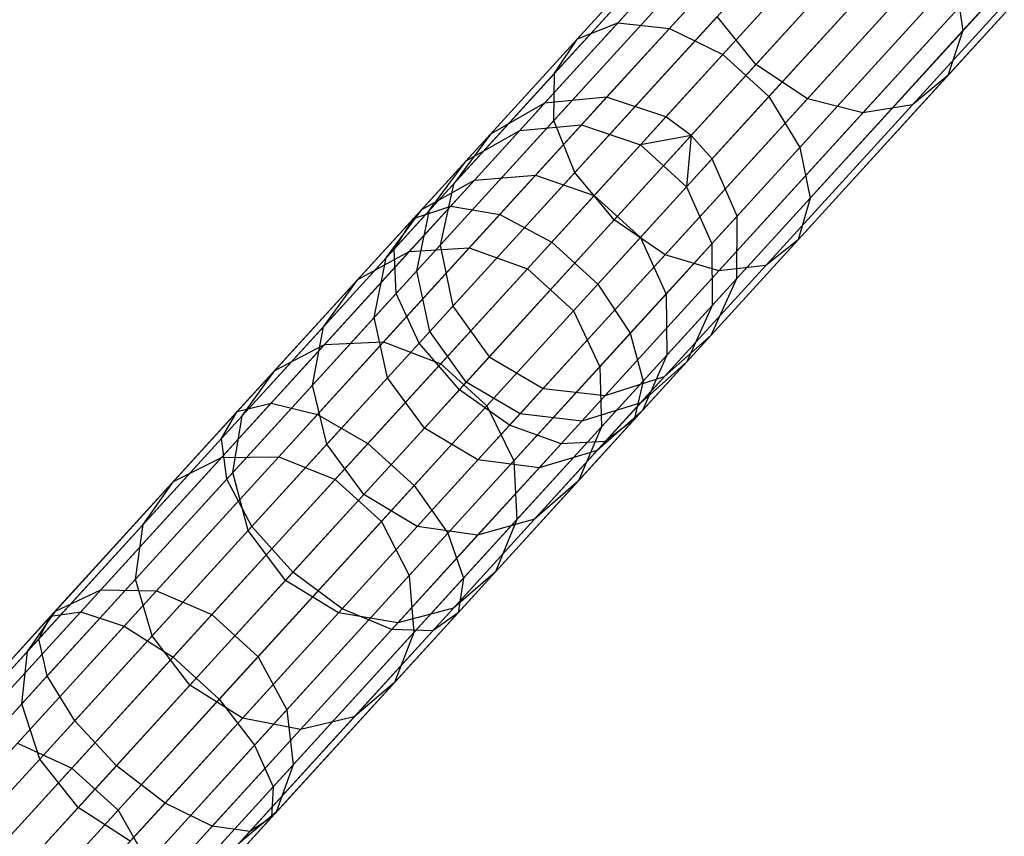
# Model space of a CAD drawing. Extents: x -189 to 189, y -189 to 189.
# Tile 590 of 591: x 117.97 to 124.53, y 129.64 to 135.08. Entities that reach past the tile are written whole.
import ezdxf

# ---------------------------------------------------------------- set-up
doc = ezdxf.new("R2010")
doc.units = 0
doc.header["$LTSCALE"] = 25.4
doc.layers.get('0').update_dxf_attribs({"linetype": 'CONTINUOUS'})

# ---------------------------------------------------------------- blocks, each defined once
blk = doc.blocks.new('CAMELEON-KENAI-C-12244_STL')
at = {"color": 0}
for p, q in [((127.0603, 140.2509, -30.9516), (121.8783, 134.5665, -140.9516)), ((127.0603, 140.2509, -30.9516), (121.8783, 134.5665, -140.9516)), ((126.647, 140.2105, -30.93), (121.465, 134.5261, -140.93)), ((126.647, 140.2105, -30.93), (121.465, 134.5261, -140.93)), ((127.4547, 140.1197, -30.9634), (122.2727, 134.4352, -140.9634)), ((127.4547, 140.1197, -30.9634), (122.2727, 134.4352, -140.9634)), ((126.2863, 140.0056, -30.9024), (121.1043, 134.3211, -140.9024)), ((126.2863, 140.0056, -30.9024), (121.1043, 134.3211, -140.9024)), ((127.6231, 139.9957, -30.9649), (122.441, 134.3113, -140.9649)), ((127.6231, 139.9957, -30.9649), (122.441, 134.3113, -140.9649)), ((127.762, 139.8395, -30.9634), (122.58, 134.1551, -140.9634)), ((127.762, 139.8395, -30.9634), (122.58, 134.1551, -140.9634)), ((126.0405, 139.6714, -30.8736), (120.8585, 133.987, -140.8736)), ((126.0405, 139.6714, -30.8736), (120.8585, 133.987, -140.8736)), ((127.9291, 139.4589, -30.9516), (122.7471, 133.7745, -140.9516)), ((127.9291, 139.4589, -30.9516), (122.7471, 133.7745, -140.9516)), ((125.9521, 139.2659, -30.8485), (120.7701, 133.5814, -140.8484)), ((125.9521, 139.2659, -30.8485), (120.7701, 133.5814, -140.8484)), ((127.927, 139.0437, -30.93), (122.745, 133.3592, -140.93)), ((127.927, 139.0437, -30.93), (122.745, 133.3592, -140.93)), ((126.0365, 138.859, -30.8314), (120.8544, 133.1746, -140.8314)), ((126.0365, 138.859, -30.8314), (120.8544, 133.1746, -140.8314)), ((127.7562, 138.6655, -30.9024), (122.5742, 132.9811, -140.9024)), ((127.7562, 138.6655, -30.9024), (122.5742, 132.9811, -140.9024)), ((126.279, 138.5213, -30.8254), (121.0969, 132.8369, -140.8254)), ((126.279, 138.5213, -30.8254), (121.0969, 132.8369, -140.8254)), ((127.4462, 138.39, -30.8736), (122.2641, 132.7055, -140.8736)), ((127.4462, 138.39, -30.8736), (122.2641, 132.7055, -140.8736)), ((126.6376, 138.311, -30.8314), (121.4556, 132.6266, -140.8314)), ((126.6376, 138.311, -30.8314), (121.4556, 132.6266, -140.8314)), ((127.0505, 138.2645, -30.8485), (121.8685, 132.5801, -140.8484)), ((127.0505, 138.2645, -30.8485), (121.8685, 132.5801, -140.8484)), ((121.9533, 135.0618, -14.0578), (122.9705, 136.1775, -15.519)), ((121.9533, 135.0618, -14.0578), (122.9705, 136.1775, -15.519)), ((122.2959, 135.0245, -13.8251), (123.3283, 136.1571, -15.3083)), ((122.2959, 135.0245, -13.8251), (123.3283, 136.1571, -15.3083)), ((121.6831, 134.9561, -14.3557), (122.6807, 136.0504, -15.7887)), ((121.6831, 134.9561, -14.3557), (122.6807, 136.0504, -15.7887)), ((122.6515, 134.8508, -13.6976), (123.6924, 135.9926, -15.1929)), ((122.6515, 134.8508, -13.6976), (123.6924, 135.9926, -15.1929)), ((124.2505, 135.0107, -15.519), (125.1615, 136.01, -17.1271)), ((124.2505, 135.0107, -15.519), (125.1615, 136.01, -17.1271)), ((121.532, 134.7258, -14.6672), (122.509, 135.7976, -16.0708)), ((121.532, 134.7258, -14.6672), (122.509, 135.7976, -16.0708)), ((122.9588, 134.5706, -13.6976), (123.9997, 135.7124, -15.1929)), ((122.9588, 134.5706, -13.6976), (123.9997, 135.7124, -15.1929)), ((123.7158, 135.7096, -18.0324), (122.8714, 134.7834, -16.542)), ((123.7158, 135.7096, -18.0324), (122.8714, 134.7834, -16.542)), ((124.1506, 134.7103, -15.7887), (125.0441, 135.6904, -17.3658)), ((124.1506, 134.7103, -15.7887), (125.0441, 135.6904, -17.3658)), ((121.5261, 134.4107, -14.9385), (122.4852, 135.4629, -16.3164)), ((121.5261, 134.4107, -14.9385), (122.4852, 135.4629, -16.3164)), ((123.2146, 134.5561, -16.4831), (124.0628, 135.4866, -17.9803)), ((123.2146, 134.5561, -16.4831), (124.0628, 135.4866, -17.9803)), ((123.9147, 134.5161, -16.0708), (124.7898, 135.476, -17.6154)), ((123.9147, 134.5161, -16.0708), (124.7898, 135.476, -17.6154)), ((123.5836, 134.4615, -16.3164), (124.4427, 135.4039, -17.8327)), ((123.5836, 134.4615, -16.3164), (124.4427, 135.4039, -17.8327)), ((123.1646, 134.2325, -13.8251), (124.1971, 135.3651, -15.3083)), ((123.1646, 134.2325, -13.8251), (124.1971, 135.3651, -15.3083)), ((124.1971, 135.3651, -15.3083), (124.2505, 135.0107, -15.519)), ((124.1971, 135.3651, -15.3083), (124.2505, 135.0107, -15.519)), ((120.8407, 133.8413, -12.7588), (121.9533, 135.0618, -14.0578)), ((120.8407, 133.8413, -12.7588), (121.9533, 135.0618, -14.0578)), ((121.6664, 134.0653, -15.1226), (122.6134, 135.1041, -16.4831)), ((121.6664, 134.0653, -15.1226), (122.6134, 135.1041, -16.4831)), ((121.6831, 134.9561, -14.3557), (121.9533, 135.0618, -14.0578)), ((121.6831, 134.9561, -14.3557), (121.9533, 135.0618, -14.0578)), ((121.9533, 135.0618, -14.0578), (122.2959, 135.0245, -13.8251)), ((121.9533, 135.0618, -14.0578), (122.2959, 135.0245, -13.8251)), ((122.8714, 134.7834, -16.542), (122.6134, 135.1041, -16.4831)), ((122.8714, 134.7834, -16.542), (122.6134, 135.1041, -16.4831)), ((121.1665, 133.7857, -12.5065), (122.2959, 135.0245, -13.8251)), ((121.1665, 133.7857, -12.5065), (122.2959, 135.0245, -13.8251)), ((122.2959, 135.0245, -13.8251), (122.6515, 134.8508, -13.6976)), ((122.2959, 135.0245, -13.8251), (122.6515, 134.8508, -13.6976)), ((123.2333, 133.8949, -14.0578), (124.2505, 135.0107, -15.519)), ((123.2333, 133.8949, -14.0578), (124.2505, 135.0107, -15.519)), ((124.2505, 135.0107, -15.519), (124.1506, 134.7103, -15.7887)), ((124.2505, 135.0107, -15.519), (124.1506, 134.7103, -15.7887)), ((120.592, 133.7592, -13.0818), (121.6831, 134.9561, -14.3557)), ((120.592, 133.7592, -13.0818), (121.6831, 134.9561, -14.3557)), ((121.532, 134.7258, -14.6672), (121.6831, 134.9561, -14.3557)), ((121.532, 134.7258, -14.6672), (121.6831, 134.9561, -14.3557)), ((121.513, 133.6019, -12.3684), (122.6515, 134.8508, -13.6976)), ((121.513, 133.6019, -12.3684), (122.6515, 134.8508, -13.6976)), ((122.6515, 134.8508, -13.6976), (122.9588, 134.5706, -13.6976)), ((122.6515, 134.8508, -13.6976), (122.9588, 134.5706, -13.6976)), ((122.8714, 134.7834, -16.542), (121.9287, 133.7493, -15.1878)), ((122.8714, 134.7834, -16.542), (121.9287, 133.7493, -15.1878)), ((123.2146, 134.5561, -16.4831), (122.8714, 134.7834, -16.542)), ((123.2146, 134.5561, -16.4831), (122.8714, 134.7834, -16.542)), ((120.4633, 133.5535, -13.4195), (121.532, 134.7258, -14.6672)), ((120.4633, 133.5535, -13.4195), (121.532, 134.7258, -14.6672)), ((121.5261, 134.4107, -14.9385), (121.532, 134.7258, -14.6672)), ((121.5261, 134.4107, -14.9385), (121.532, 134.7258, -14.6672)), ((123.153, 133.6161, -14.3557), (124.1506, 134.7103, -15.7887)), ((123.153, 133.6161, -14.3557), (124.1506, 134.7103, -15.7887)), ((124.1506, 134.7103, -15.7887), (123.9147, 134.5161, -16.0708)), ((124.1506, 134.7103, -15.7887), (123.9147, 134.5161, -16.0708)), ((121.8783, 134.5665, -140.9516), (121.465, 134.5261, -140.93)), ((121.8783, 134.5665, -140.9516), (121.465, 134.5261, -140.93)), ((121.8783, 134.5665, -140.9516), (121.7106, 134.3826, -143.018)), ((121.8783, 134.5665, -140.9516), (121.7106, 134.3826, -143.018)), ((121.8203, 133.3217, -12.3684), (122.9588, 134.5706, -13.6976)), ((121.8203, 133.3217, -12.3684), (122.9588, 134.5706, -13.6976)), ((122.2727, 134.4352, -140.9634), (121.8783, 134.5665, -140.9516)), ((122.2727, 134.4352, -140.9634), (121.8783, 134.5665, -140.9516)), ((122.2676, 133.5172, -15.1226), (123.2146, 134.5561, -16.4831)), ((122.2676, 133.5172, -15.1226), (123.2146, 134.5561, -16.4831)), ((122.9588, 134.5706, -13.6976), (123.1646, 134.2325, -13.8251)), ((122.9588, 134.5706, -13.6976), (123.1646, 134.2325, -13.8251)), ((123.5836, 134.4615, -16.3164), (123.2146, 134.5561, -16.4831)), ((123.5836, 134.4615, -16.3164), (123.2146, 134.5561, -16.4831)), ((121.465, 134.5261, -140.93), (121.1043, 134.3211, -140.9024)), ((121.465, 134.5261, -140.93), (121.1043, 134.3211, -140.9024)), ((121.465, 134.5261, -140.93), (121.2998, 134.3449, -142.9658)), ((121.465, 134.5261, -140.93), (121.2998, 134.3449, -142.9658)), ((122.9377, 133.4444, -14.6672), (123.9147, 134.5161, -16.0708)), ((122.9377, 133.4444, -14.6672), (123.9147, 134.5161, -16.0708)), ((123.9147, 134.5161, -16.0708), (123.5836, 134.4615, -16.3164)), ((123.9147, 134.5161, -16.0708), (123.5836, 134.4615, -16.3164)), ((120.477, 133.2599, -13.7136), (121.5261, 134.4107, -14.9385)), ((120.477, 133.2599, -13.7136), (121.5261, 134.4107, -14.9385)), ((121.6664, 134.0653, -15.1226), (121.5261, 134.4107, -14.9385)), ((121.6664, 134.0653, -15.1226), (121.5261, 134.4107, -14.9385)), ((122.2727, 134.4352, -140.9634), (122.1037, 134.2498, -143.0466)), ((122.2727, 134.4352, -140.9634), (122.1037, 134.2498, -143.0466)), ((122.441, 134.3113, -140.9649), (122.2727, 134.4352, -140.9634)), ((122.441, 134.3113, -140.9649), (122.2727, 134.4352, -140.9634)), ((122.6245, 133.4094, -14.9385), (123.5836, 134.4615, -16.3164)), ((122.6245, 133.4094, -14.9385), (123.5836, 134.4615, -16.3164)), ((120.9423, 134.1434, -142.8989), (121.2998, 134.3449, -142.9658)), ((120.9423, 134.1434, -142.8989), (121.2998, 134.3449, -142.9658)), ((121.2998, 134.3449, -142.9658), (120.9985, 134.0144, -144.9669)), ((121.2998, 134.3449, -142.9658), (120.9985, 134.0144, -144.9669)), ((121.2998, 134.3449, -142.9658), (121.7106, 134.3826, -143.018)), ((121.2998, 134.3449, -142.9658), (121.7106, 134.3826, -143.018)), ((121.7106, 134.3826, -143.018), (121.4048, 134.047, -145.0493)), ((121.7106, 134.3826, -143.018), (121.4048, 134.047, -145.0493)), ((121.7106, 134.3826, -143.018), (122.1037, 134.2498, -143.0466)), ((121.7106, 134.3826, -143.018), (122.1037, 134.2498, -143.0466)), ((121.1043, 134.3211, -140.9024), (120.8585, 133.987, -140.8736)), ((121.1043, 134.3211, -140.9024), (120.8585, 133.987, -140.8736)), ((121.1043, 134.3211, -140.9024), (120.9423, 134.1434, -142.8989)), ((121.1043, 134.3211, -140.9024), (120.9423, 134.1434, -142.8989)), ((122.441, 134.3113, -140.9649), (122.1037, 134.2498, -143.0466)), ((122.441, 134.3113, -140.9649), (122.1037, 134.2498, -143.0466)), ((122.441, 134.3113, -140.9649), (122.411, 133.9697, -143.0466)), ((122.441, 134.3113, -140.9649), (122.411, 133.9697, -143.0466)), ((122.58, 134.1551, -140.9634), (122.441, 134.3113, -140.9649)), ((122.58, 134.1551, -140.9634), (122.441, 134.3113, -140.9649)), ((122.1037, 134.2498, -143.0466), (121.7953, 133.9116, -145.0944)), ((122.1037, 134.2498, -143.0466), (121.7953, 133.9116, -145.0944)), ((122.0353, 132.9937, -12.5065), (123.1646, 134.2325, -13.8251)), ((122.0353, 132.9937, -12.5065), (123.1646, 134.2325, -13.8251)), ((122.1037, 134.2498, -143.0466), (122.411, 133.9697, -143.0466)), ((122.1037, 134.2498, -143.0466), (122.411, 133.9697, -143.0466)), ((123.1646, 134.2325, -13.8251), (123.2333, 133.8949, -14.0578)), ((123.1646, 134.2325, -13.8251), (123.2333, 133.8949, -14.0578)), ((120.9423, 134.1434, -142.8989), (120.6468, 133.8193, -144.8614)), ((120.9423, 134.1434, -142.8989), (120.6468, 133.8193, -144.8614)), ((120.6998, 133.813, -142.829), (120.9423, 134.1434, -142.8989)), ((120.6998, 133.813, -142.829), (120.9423, 134.1434, -142.8989)), ((122.58, 134.1551, -140.9634), (122.411, 133.9697, -143.0466)), ((122.58, 134.1551, -140.9634), (122.411, 133.9697, -143.0466)), ((122.7471, 133.7745, -140.9516), (122.58, 134.1551, -140.9634)), ((122.7471, 133.7745, -140.9516), (122.58, 134.1551, -140.9634)), ((120.9985, 134.0144, -144.9669), (120.564, 133.5377, -146.9133)), ((120.9985, 134.0144, -144.9669), (120.564, 133.5377, -146.9133)), ((120.6305, 132.929, -13.9132), (121.6664, 134.0653, -15.1226)), ((120.6305, 132.929, -13.9132), (121.6664, 134.0653, -15.1226)), ((120.6468, 133.8193, -144.8614), (120.9985, 134.0144, -144.9669)), ((120.6468, 133.8193, -144.8614), (120.9985, 134.0144, -144.9669)), ((121.4048, 134.047, -145.0493), (120.9637, 133.5632, -147.0251)), ((121.4048, 134.047, -145.0493), (120.9637, 133.5632, -147.0251)), ((120.9985, 134.0144, -144.9669), (121.4048, 134.047, -145.0493)), ((120.9985, 134.0144, -144.9669), (121.4048, 134.047, -145.0493)), ((121.4048, 134.047, -145.0493), (121.7953, 133.9116, -145.0944)), ((121.4048, 134.047, -145.0493), (121.7953, 133.9116, -145.0944)), ((121.9287, 133.7493, -15.1878), (121.6664, 134.0653, -15.1226)), ((121.9287, 133.7493, -15.1878), (121.6664, 134.0653, -15.1226)), ((120.8585, 133.987, -140.8736), (120.6998, 133.813, -142.829)), ((120.8585, 133.987, -140.8736), (120.6998, 133.813, -142.829)), ((120.8585, 133.987, -140.8736), (120.7701, 133.5814, -140.8484)), ((120.8585, 133.987, -140.8736), (120.7701, 133.5814, -140.8484)), ((122.411, 133.9697, -143.0466), (122.1026, 133.6314, -145.0944)), ((122.411, 133.9697, -143.0466), (122.1026, 133.6314, -145.0944)), ((122.411, 133.9697, -143.0466), (122.5794, 133.5906, -143.018)), ((122.411, 133.9697, -143.0466), (122.5794, 133.5906, -143.018)), ((121.7953, 133.9116, -145.0944), (121.3507, 133.4238, -147.0862)), ((121.7953, 133.9116, -145.0944), (121.3507, 133.4238, -147.0862)), ((121.7953, 133.9116, -145.0944), (122.1026, 133.6314, -145.0944)), ((121.7953, 133.9116, -145.0944), (122.1026, 133.6314, -145.0944)), ((122.1207, 132.6744, -12.7588), (123.2333, 133.8949, -14.0578)), ((122.1207, 132.6744, -12.7588), (123.2333, 133.8949, -14.0578)), ((123.2333, 133.8949, -14.0578), (123.153, 133.6161, -14.3557)), ((123.2333, 133.8949, -14.0578), (123.153, 133.6161, -14.3557)), ((119.6444, 132.529, -11.6357), (120.8407, 133.8413, -12.7588)), ((119.6444, 132.529, -11.6357), (120.8407, 133.8413, -12.7588)), ((120.6468, 133.8193, -144.8614), (120.2206, 133.3518, -146.7703)), ((120.6468, 133.8193, -144.8614), (120.2206, 133.3518, -146.7703)), ((120.4104, 133.4955, -144.7511), (120.6468, 133.8193, -144.8614)), ((120.4104, 133.4955, -144.7511), (120.6468, 133.8193, -144.8614)), ((120.6998, 133.813, -142.829), (120.4104, 133.4955, -144.7511)), ((120.6998, 133.813, -142.829), (120.4104, 133.4955, -144.7511)), ((120.592, 133.7592, -13.0818), (120.8407, 133.8413, -12.7588)), ((120.592, 133.7592, -13.0818), (120.8407, 133.8413, -12.7588)), ((120.6143, 133.4106, -142.7681), (120.6998, 133.813, -142.829)), ((120.6143, 133.4106, -142.7681), (120.6998, 133.813, -142.829)), ((120.8407, 133.8413, -12.7588), (121.1665, 133.7857, -12.5065)), ((120.8407, 133.8413, -12.7588), (121.1665, 133.7857, -12.5065)), ((119.4188, 132.4722, -11.9804), (120.592, 133.7592, -13.0818)), ((119.4188, 132.4722, -11.9804), (120.592, 133.7592, -13.0818)), ((119.9522, 132.4536, -11.3664), (121.1665, 133.7857, -12.5065)), ((119.9522, 132.4536, -11.3664), (121.1665, 133.7857, -12.5065)), ((120.4633, 133.5535, -13.4195), (120.592, 133.7592, -13.0818)), ((120.4633, 133.5535, -13.4195), (120.592, 133.7592, -13.0818)), ((121.9287, 133.7493, -15.1878), (120.8975, 132.6181, -13.9838)), ((121.9287, 133.7493, -15.1878), (120.8975, 132.6181, -13.9838)), ((121.1665, 133.7857, -12.5065), (121.513, 133.6019, -12.3684)), ((121.1665, 133.7857, -12.5065), (121.513, 133.6019, -12.3684)), ((122.2676, 133.5172, -15.1226), (121.9287, 133.7493, -15.1878)), ((122.2676, 133.5172, -15.1226), (121.9287, 133.7493, -15.1878)), ((122.7471, 133.7745, -140.9516), (122.5794, 133.5906, -143.018)), ((122.7471, 133.7745, -140.9516), (122.5794, 133.5906, -143.018)), ((122.745, 133.3592, -140.93), (122.7471, 133.7745, -140.9516)), ((122.745, 133.3592, -140.93), (122.7471, 133.7745, -140.9516)), ((122.1026, 133.6314, -145.0944), (121.658, 133.1437, -147.0862)), ((122.1026, 133.6314, -145.0944), (121.658, 133.1437, -147.0862)), ((122.0619, 132.4192, -13.0818), (123.153, 133.6161, -14.3557)), ((122.0619, 132.4192, -13.0818), (123.153, 133.6161, -14.3557)), ((122.1026, 133.6314, -145.0944), (122.2735, 133.2551, -145.0493)), ((122.1026, 133.6314, -145.0944), (122.2735, 133.2551, -145.0493)), ((123.153, 133.6161, -14.3557), (122.9377, 133.4444, -14.6672)), ((123.153, 133.6161, -14.3557), (122.9377, 133.4444, -14.6672)), ((119.3142, 132.293, -12.3407), (120.4633, 133.5535, -13.4195)), ((119.3142, 132.293, -12.3407), (120.4633, 133.5535, -13.4195)), ((120.2888, 132.259, -11.2191), (121.513, 133.6019, -12.3684)), ((120.2888, 132.259, -11.2191), (121.513, 133.6019, -12.3684)), ((120.9637, 133.5632, -147.0251), (120.3919, 132.9359, -148.9255)), ((120.9637, 133.5632, -147.0251), (120.3919, 132.9359, -148.9255)), ((120.477, 133.2599, -13.7136), (120.4633, 133.5535, -13.4195)), ((120.477, 133.2599, -13.7136), (120.4633, 133.5535, -13.4195)), ((120.564, 133.5377, -146.9133), (120.9637, 133.5632, -147.0251)), ((120.564, 133.5377, -146.9133), (120.9637, 133.5632, -147.0251)), ((120.7701, 133.5814, -140.8484), (120.6143, 133.4106, -142.7681)), ((120.7701, 133.5814, -140.8484), (120.6143, 133.4106, -142.7681)), ((120.7701, 133.5814, -140.8484), (120.8544, 133.1746, -140.8314)), ((120.7701, 133.5814, -140.8484), (120.8544, 133.1746, -140.8314)), ((120.9637, 133.5632, -147.0251), (121.3507, 133.4238, -147.0862)), ((120.9637, 133.5632, -147.0251), (121.3507, 133.4238, -147.0862)), ((121.513, 133.6019, -12.3684), (121.8203, 133.3217, -12.3684)), ((121.513, 133.6019, -12.3684), (121.8203, 133.3217, -12.3684)), ((122.5794, 133.5906, -143.018), (122.2735, 133.2551, -145.0493)), ((122.5794, 133.5906, -143.018), (122.2735, 133.2551, -145.0493)), ((122.5794, 133.5906, -143.018), (122.5798, 133.1781, -142.9658)), ((122.5794, 133.5906, -143.018), (122.5798, 133.1781, -142.9658)), ((120.4104, 133.4955, -144.7511), (119.993, 133.0376, -146.6207)), ((120.4104, 133.4955, -144.7511), (119.993, 133.0376, -146.6207)), ((120.564, 133.5377, -146.9133), (120.0006, 132.9198, -148.7856)), ((120.564, 133.5377, -146.9133), (120.0006, 132.9198, -148.7856)), ((120.2206, 133.3518, -146.7703), (120.564, 133.5377, -146.9133)), ((120.2206, 133.3518, -146.7703), (120.564, 133.5377, -146.9133)), ((120.3302, 133.0989, -144.6551), (120.4104, 133.4955, -144.7511)), ((120.3302, 133.0989, -144.6551), (120.4104, 133.4955, -144.7511)), ((121.2317, 132.381, -13.9132), (122.2676, 133.5172, -15.1226)), ((121.2317, 132.381, -13.9132), (122.2676, 133.5172, -15.1226)), ((122.6245, 133.4094, -14.9385), (122.2676, 133.5172, -15.1226)), ((122.6245, 133.4094, -14.9385), (122.2676, 133.5172, -15.1226)), ((121.3507, 133.4238, -147.0862), (120.7742, 132.7914, -149.0021)), ((121.3507, 133.4238, -147.0862), (120.7742, 132.7914, -149.0021)), ((121.3507, 133.4238, -147.0862), (121.658, 133.1437, -147.0862)), ((121.3507, 133.4238, -147.0862), (121.658, 133.1437, -147.0862)), ((121.869, 132.2721, -13.4195), (122.9377, 133.4444, -14.6672)), ((121.869, 132.2721, -13.4195), (122.9377, 133.4444, -14.6672)), ((122.9377, 133.4444, -14.6672), (122.6245, 133.4094, -14.9385)), ((122.9377, 133.4444, -14.6672), (122.6245, 133.4094, -14.9385)), ((120.2206, 133.3518, -146.7703), (119.6682, 132.7458, -148.6064)), ((120.2206, 133.3518, -146.7703), (119.6682, 132.7458, -148.6064)), ((119.993, 133.0376, -146.6207), (120.2206, 133.3518, -146.7703)), ((119.993, 133.0376, -146.6207), (120.2206, 133.3518, -146.7703)), ((120.6143, 133.4106, -142.7681), (120.3302, 133.0989, -144.6551)), ((120.6143, 133.4106, -142.7681), (120.3302, 133.0989, -144.6551)), ((120.7007, 133.0059, -142.7268), (120.6143, 133.4106, -142.7681)), ((120.7007, 133.0059, -142.7268), (120.6143, 133.4106, -142.7681)), ((121.5753, 132.2586, -13.7136), (122.6245, 133.4094, -14.9385)), ((121.5753, 132.2586, -13.7136), (122.6245, 133.4094, -14.9385)), ((122.5742, 132.9811, -140.9024), (122.745, 133.3592, -140.93)), ((122.5742, 132.9811, -140.9024), (122.745, 133.3592, -140.93)), ((122.745, 133.3592, -140.93), (122.5798, 133.1781, -142.9658)), ((122.745, 133.3592, -140.93), (122.5798, 133.1781, -142.9658)), ((120.5961, 131.9789, -11.2191), (121.8203, 133.3217, -12.3684)), ((120.5961, 131.9789, -11.2191), (121.8203, 133.3217, -12.3684)), ((121.8203, 133.3217, -12.3684), (122.0353, 132.9937, -12.5065)), ((121.8203, 133.3217, -12.3684), (122.0353, 132.9937, -12.5065)), ((119.3489, 132.0224, -12.6545), (120.477, 133.2599, -13.7136)), ((119.3489, 132.0224, -12.6545), (120.477, 133.2599, -13.7136)), ((120.6305, 132.929, -13.9132), (120.477, 133.2599, -13.7136)), ((120.6305, 132.929, -13.9132), (120.477, 133.2599, -13.7136)), ((122.2735, 133.2551, -145.0493), (121.8325, 132.7712, -147.0251)), ((122.2735, 133.2551, -145.0493), (121.8325, 132.7712, -147.0251)), ((122.2735, 133.2551, -145.0493), (122.2785, 132.8475, -144.9669)), ((122.2735, 133.2551, -145.0493), (122.2785, 132.8475, -144.9669)), ((120.8544, 133.1746, -140.8314), (120.7007, 133.0059, -142.7268)), ((120.8544, 133.1746, -140.8314), (120.7007, 133.0059, -142.7268)), ((120.8544, 133.1746, -140.8314), (121.0969, 132.8369, -140.8254)), ((120.8544, 133.1746, -140.8314), (121.0969, 132.8369, -140.8254)), ((122.5798, 133.1781, -142.9658), (122.2785, 132.8475, -144.9669)), ((122.5798, 133.1781, -142.9658), (122.2785, 132.8475, -144.9669)), ((122.5798, 133.1781, -142.9658), (122.4122, 132.8035, -142.8989)), ((122.5798, 133.1781, -142.9658), (122.4122, 132.8035, -142.8989)), ((120.3302, 133.0989, -144.6551), (119.9205, 132.6494, -146.4905)), ((120.3302, 133.0989, -144.6551), (119.9205, 132.6494, -146.4905)), ((120.4201, 132.6982, -144.5899), (120.3302, 133.0989, -144.6551)), ((120.4201, 132.6982, -144.5899), (120.3302, 133.0989, -144.6551)), ((121.658, 133.1437, -147.0862), (121.0815, 132.5113, -149.0021)), ((121.658, 133.1437, -147.0862), (121.0815, 132.5113, -149.0021)), ((121.658, 133.1437, -147.0862), (121.8325, 132.7712, -147.0251)), ((121.658, 133.1437, -147.0862), (121.8325, 132.7712, -147.0251)), ((119.993, 133.0376, -146.6207), (119.4519, 132.444, -148.4191)), ((119.993, 133.0376, -146.6207), (119.4519, 132.444, -148.4191)), ((119.9205, 132.6494, -146.4905), (119.993, 133.0376, -146.6207)), ((119.9205, 132.6494, -146.4905), (119.993, 133.0376, -146.6207)), ((120.7007, 133.0059, -142.7268), (120.4201, 132.6982, -144.5899)), ((120.7007, 133.0059, -142.7268), (120.4201, 132.6982, -144.5899)), ((120.9438, 132.6689, -142.7122), (120.7007, 133.0059, -142.7268)), ((120.9438, 132.6689, -142.7122), (120.7007, 133.0059, -142.7268)), ((120.8209, 131.6616, -11.3664), (122.0353, 132.9937, -12.5065)), ((120.8209, 131.6616, -11.3664), (122.0353, 132.9937, -12.5065)), ((122.0353, 132.9937, -12.5065), (122.1207, 132.6744, -12.7588)), ((122.0353, 132.9937, -12.5065), (122.1207, 132.6744, -12.7588)), ((122.2641, 132.7055, -140.8736), (122.5742, 132.9811, -140.9024)), ((122.2641, 132.7055, -140.8736), (122.5742, 132.9811, -140.9024)), ((122.5742, 132.9811, -140.9024), (122.4122, 132.8035, -142.8989)), ((122.5742, 132.9811, -140.9024), (122.4122, 132.8035, -142.8989)), ((120.0006, 132.9198, -148.7856), (119.3141, 132.1667, -150.5649)), ((120.0006, 132.9198, -148.7856), (119.3141, 132.1667, -150.5649)), ((119.5167, 131.7072, -12.8675), (120.6305, 132.929, -13.9132)), ((119.5167, 131.7072, -12.8675), (120.6305, 132.929, -13.9132)), ((119.6682, 132.7458, -148.6064), (120.0006, 132.9198, -148.7856)), ((119.6682, 132.7458, -148.6064), (120.0006, 132.9198, -148.7856)), ((120.3919, 132.9359, -148.9255), (119.695, 132.1715, -150.7317)), ((120.3919, 132.9359, -148.9255), (119.695, 132.1715, -150.7317)), ((120.0006, 132.9198, -148.7856), (120.3919, 132.9359, -148.9255)), ((120.0006, 132.9198, -148.7856), (120.3919, 132.9359, -148.9255)), ((120.3919, 132.9359, -148.9255), (120.7742, 132.7914, -149.0021)), ((120.3919, 132.9359, -148.9255), (120.7742, 132.7914, -149.0021)), ((120.8975, 132.6181, -13.9838), (120.6305, 132.929, -13.9132)), ((120.8975, 132.6181, -13.9838), (120.6305, 132.929, -13.9132)), ((121.0969, 132.8369, -140.8254), (120.9438, 132.6689, -142.7122)), ((121.0969, 132.8369, -140.8254), (120.9438, 132.6689, -142.7122)), ((121.0969, 132.8369, -140.8254), (121.4556, 132.6266, -140.8314)), ((121.0969, 132.8369, -140.8254), (121.4556, 132.6266, -140.8314)), ((122.2785, 132.8475, -144.9669), (121.844, 132.3709, -146.9133)), ((122.2785, 132.8475, -144.9669), (121.844, 132.3709, -146.9133)), ((122.2785, 132.8475, -144.9669), (122.1167, 132.4793, -144.8614)), ((122.2785, 132.8475, -144.9669), (122.1167, 132.4793, -144.8614)), ((120.7742, 132.7914, -149.0021), (120.0716, 132.0208, -150.823)), ((120.7742, 132.7914, -149.0021), (120.0716, 132.0208, -150.823)), ((120.7742, 132.7914, -149.0021), (121.0815, 132.5113, -149.0021)), ((120.7742, 132.7914, -149.0021), (121.0815, 132.5113, -149.0021)), ((121.8325, 132.7712, -147.0251), (121.2606, 132.144, -148.9255)), ((121.8325, 132.7712, -147.0251), (121.2606, 132.144, -148.9255)), ((121.8325, 132.7712, -147.0251), (121.844, 132.3709, -146.9133)), ((121.8325, 132.7712, -147.0251), (121.844, 132.3709, -146.9133)), ((122.4122, 132.8035, -142.8989), (122.1055, 132.5315, -142.829)), ((122.4122, 132.8035, -142.8989), (122.1055, 132.5315, -142.829)), ((122.4122, 132.8035, -142.8989), (122.1167, 132.4793, -144.8614)), ((122.4122, 132.8035, -142.8989), (122.1167, 132.4793, -144.8614)), ((119.6682, 132.7458, -148.6064), (118.9949, 132.0072, -150.3514)), ((119.6682, 132.7458, -148.6064), (118.9949, 132.0072, -150.3514)), ((119.4519, 132.444, -148.4191), (119.6682, 132.7458, -148.6064)), ((119.4519, 132.444, -148.4191), (119.6682, 132.7458, -148.6064)), ((120.4201, 132.6982, -144.5899), (120.0155, 132.2544, -146.4021)), ((120.4201, 132.6982, -144.5899), (120.0155, 132.2544, -146.4021)), ((120.6646, 132.3626, -144.5669), (120.4201, 132.6982, -144.5899)), ((120.6646, 132.3626, -144.5669), (120.4201, 132.6982, -144.5899)), ((121.8685, 132.5801, -140.8484), (122.2641, 132.7055, -140.8736)), ((121.8685, 132.5801, -140.8484), (122.2641, 132.7055, -140.8736)), ((122.2641, 132.7055, -140.8736), (122.1055, 132.5315, -142.829)), ((122.2641, 132.7055, -140.8736), (122.1055, 132.5315, -142.829)), ((119.9205, 132.6494, -146.4905), (119.3893, 132.0667, -148.256)), ((119.9205, 132.6494, -146.4905), (119.3893, 132.0667, -148.256)), ((120.0155, 132.2544, -146.4021), (119.9205, 132.6494, -146.4905)), ((120.0155, 132.2544, -146.4021), (119.9205, 132.6494, -146.4905)), ((120.6646, 132.3626, -144.5669), (120.9438, 132.6689, -142.7122)), ((120.6646, 132.3626, -144.5669), (120.9438, 132.6689, -142.7122)), ((120.9244, 131.3622, -11.6357), (122.1207, 132.6744, -12.7588)), ((120.9244, 131.3622, -11.6357), (122.1207, 132.6744, -12.7588)), ((121.3018, 132.4579, -142.7268), (120.9438, 132.6689, -142.7122)), ((121.3018, 132.4579, -142.7268), (120.9438, 132.6689, -142.7122)), ((122.1207, 132.6744, -12.7588), (122.0619, 132.4192, -13.0818)), ((122.1207, 132.6744, -12.7588), (122.0619, 132.4192, -13.0818)), ((120.8975, 132.6181, -13.9838), (119.7887, 131.4018, -12.9429)), ((120.8975, 132.6181, -13.9838), (119.7887, 131.4018, -12.9429)), ((121.2317, 132.381, -13.9132), (120.8975, 132.6181, -13.9838)), ((121.2317, 132.381, -13.9132), (120.8975, 132.6181, -13.9838)), ((121.4556, 132.6266, -140.8314), (121.3018, 132.4579, -142.7268)), ((121.4556, 132.6266, -140.8314), (121.3018, 132.4579, -142.7268)), ((121.4556, 132.6266, -140.8314), (121.8685, 132.5801, -140.8484)), ((121.4556, 132.6266, -140.8314), (121.8685, 132.5801, -140.8484)), ((121.8685, 132.5801, -140.8484), (121.7127, 132.4093, -142.7681)), ((121.8685, 132.5801, -140.8484), (121.7127, 132.4093, -142.7681)), ((118.3769, 131.1387, -10.7003), (119.6444, 132.529, -11.6357)), ((118.3769, 131.1387, -10.7003), (119.6444, 132.529, -11.6357)), ((119.4188, 132.4722, -11.9804), (119.6444, 132.529, -11.6357)), ((119.4188, 132.4722, -11.9804), (119.6444, 132.529, -11.6357)), ((119.6444, 132.529, -11.6357), (119.9522, 132.4536, -11.3664)), ((119.6444, 132.529, -11.6357), (119.9522, 132.4536, -11.3664)), ((121.0815, 132.5113, -149.0021), (120.3789, 131.7407, -150.823)), ((121.0815, 132.5113, -149.0021), (120.3789, 131.7407, -150.823)), ((121.0815, 132.5113, -149.0021), (121.2606, 132.144, -148.9255)), ((121.0815, 132.5113, -149.0021), (121.2606, 132.144, -148.9255)), ((122.1055, 132.5315, -142.829), (121.7127, 132.4093, -142.7681)), ((122.1055, 132.5315, -142.829), (121.7127, 132.4093, -142.7681)), ((122.1055, 132.5315, -142.829), (121.816, 132.214, -144.7511)), ((122.1055, 132.5315, -142.829), (121.816, 132.214, -144.7511)), ((118.1757, 131.1087, -11.0629), (119.4188, 132.4722, -11.9804)), ((118.1757, 131.1087, -11.0629), (119.4188, 132.4722, -11.9804)), ((118.6656, 131.0423, -10.4169), (119.9522, 132.4536, -11.3664)), ((118.6656, 131.0423, -10.4169), (119.9522, 132.4536, -11.3664)), ((119.4519, 132.444, -148.4191), (118.7925, 131.7207, -150.1282)), ((119.4519, 132.444, -148.4191), (118.7925, 131.7207, -150.1282)), ((119.3142, 132.293, -12.3407), (119.4188, 132.4722, -11.9804)), ((119.3142, 132.293, -12.3407), (119.4188, 132.4722, -11.9804)), ((119.3893, 132.0667, -148.256), (119.4519, 132.444, -148.4191)), ((119.3893, 132.0667, -148.256), (119.4519, 132.444, -148.4191)), ((119.9522, 132.4536, -11.3664), (120.2888, 132.259, -11.2191)), ((119.9522, 132.4536, -11.3664), (120.2888, 132.259, -11.2191)), ((121.3018, 132.4579, -142.7268), (121.0213, 132.1501, -144.5899)), ((121.3018, 132.4579, -142.7268), (121.0213, 132.1501, -144.5899)), ((121.7127, 132.4093, -142.7681), (121.3018, 132.4579, -142.7268)), ((121.7127, 132.4093, -142.7681), (121.3018, 132.4579, -142.7268)), ((122.1167, 132.4793, -144.8614), (121.6905, 132.0118, -146.7703)), ((122.1167, 132.4793, -144.8614), (121.6905, 132.0118, -146.7703)), ((122.1167, 132.4793, -144.8614), (121.816, 132.214, -144.7511)), ((122.1167, 132.4793, -144.8614), (121.816, 132.214, -144.7511)), ((120.1179, 131.1592, -12.8675), (121.2317, 132.381, -13.9132)), ((120.1179, 131.1592, -12.8675), (121.2317, 132.381, -13.9132)), ((120.8887, 131.1322, -11.9804), (122.0619, 132.4192, -13.0818)), ((120.8887, 131.1322, -11.9804), (122.0619, 132.4192, -13.0818)), ((121.5753, 132.2586, -13.7136), (121.2317, 132.381, -13.9132)), ((121.5753, 132.2586, -13.7136), (121.2317, 132.381, -13.9132)), ((121.844, 132.3709, -146.9133), (121.2806, 131.7529, -148.7856)), ((121.844, 132.3709, -146.9133), (121.2806, 131.7529, -148.7856)), ((121.7127, 132.4093, -142.7681), (121.4286, 132.0976, -144.6551)), ((121.7127, 132.4093, -142.7681), (121.4286, 132.0976, -144.6551)), ((121.844, 132.3709, -146.9133), (121.6905, 132.0118, -146.7703)), ((121.844, 132.3709, -146.9133), (121.6905, 132.0118, -146.7703)), ((122.0619, 132.4192, -13.0818), (121.869, 132.2721, -13.4195)), ((122.0619, 132.4192, -13.0818), (121.869, 132.2721, -13.4195)), ((120.2618, 131.9208, -146.3709), (120.6646, 132.3626, -144.5669)), ((120.2618, 131.9208, -146.3709), (120.6646, 132.3626, -144.5669)), ((121.0213, 132.1501, -144.5899), (120.6646, 132.3626, -144.5669)), ((121.0213, 132.1501, -144.5899), (120.6646, 132.3626, -144.5669)), ((118.0968, 130.9576, -11.4422), (119.3142, 132.293, -12.3407)), ((118.0968, 130.9576, -11.4422), (119.3142, 132.293, -12.3407)), ((118.9917, 130.8362, -10.2618), (120.2888, 132.259, -11.2191)), ((118.9917, 130.8362, -10.2618), (120.2888, 132.259, -11.2191)), ((119.3489, 132.0224, -12.6545), (119.3142, 132.293, -12.3407)), ((119.3489, 132.0224, -12.6545), (119.3142, 132.293, -12.3407)), ((120.0155, 132.2544, -146.4021), (119.4911, 131.6791, -148.1453)), ((120.0155, 132.2544, -146.4021), (119.4911, 131.6791, -148.1453)), ((120.2618, 131.9208, -146.3709), (120.0155, 132.2544, -146.4021)), ((120.2618, 131.9208, -146.3709), (120.0155, 132.2544, -146.4021)), ((120.2888, 132.259, -11.2191), (120.5961, 131.9789, -11.2191)), ((120.2888, 132.259, -11.2191), (120.5961, 131.9789, -11.2191)), ((120.4473, 131.0211, -12.6545), (121.5753, 132.2586, -13.7136)), ((120.4473, 131.0211, -12.6545), (121.5753, 132.2586, -13.7136)), ((120.7199, 131.0116, -12.3407), (121.869, 132.2721, -13.4195)), ((120.7199, 131.0116, -12.3407), (121.869, 132.2721, -13.4195)), ((121.869, 132.2721, -13.4195), (121.5753, 132.2586, -13.7136)), ((121.869, 132.2721, -13.4195), (121.5753, 132.2586, -13.7136)), ((119.695, 132.1715, -150.7317), (118.8801, 131.2776, -152.4255)), ((119.695, 132.1715, -150.7317), (118.8801, 131.2776, -152.4255)), ((119.3141, 132.1667, -150.5649), (119.695, 132.1715, -150.7317)), ((119.3141, 132.1667, -150.5649), (119.695, 132.1715, -150.7317)), ((119.695, 132.1715, -150.7317), (120.0716, 132.0208, -150.823)), ((119.695, 132.1715, -150.7317), (120.0716, 132.0208, -150.823)), ((121.816, 132.214, -144.7511), (121.3987, 131.7562, -146.6207)), ((121.816, 132.214, -144.7511), (121.3987, 131.7562, -146.6207)), ((121.816, 132.214, -144.7511), (121.4286, 132.0976, -144.6551)), ((121.816, 132.214, -144.7511), (121.4286, 132.0976, -144.6551)), ((119.3141, 132.1667, -150.5649), (118.5113, 131.286, -152.2335)), ((119.3141, 132.1667, -150.5649), (118.5113, 131.286, -152.2335)), ((118.9949, 132.0072, -150.3514), (119.3141, 132.1667, -150.5649)), ((118.9949, 132.0072, -150.3514), (119.3141, 132.1667, -150.5649)), ((121.2606, 132.144, -148.9255), (120.5638, 131.3795, -150.7317)), ((121.2606, 132.144, -148.9255), (120.5638, 131.3795, -150.7317)), ((121.0213, 132.1501, -144.5899), (120.6167, 131.7064, -146.4021)), ((121.0213, 132.1501, -144.5899), (120.6167, 131.7064, -146.4021)), ((121.4286, 132.0976, -144.6551), (121.0213, 132.1501, -144.5899)), ((121.4286, 132.0976, -144.6551), (121.0213, 132.1501, -144.5899)), ((121.2606, 132.144, -148.9255), (121.2806, 131.7529, -148.7856)), ((121.2606, 132.144, -148.9255), (121.2806, 131.7529, -148.7856)), ((119.3893, 132.0667, -148.256), (118.7419, 131.3566, -149.9339)), ((119.3893, 132.0667, -148.256), (118.7419, 131.3566, -149.9339)), ((119.4911, 131.6791, -148.1453), (119.3893, 132.0667, -148.256)), ((119.4911, 131.6791, -148.1453), (119.3893, 132.0667, -148.256)), ((121.4286, 132.0976, -144.6551), (121.0188, 131.6481, -146.4905)), ((121.4286, 132.0976, -144.6551), (121.0188, 131.6481, -146.4905)), ((118.1537, 130.7114, -11.7724), (119.3489, 132.0224, -12.6545)), ((118.1537, 130.7114, -11.7724), (119.3489, 132.0224, -12.6545)), ((118.9949, 132.0072, -150.3514), (118.2075, 131.1436, -151.9879)), ((118.9949, 132.0072, -150.3514), (118.2075, 131.1436, -151.9879)), ((118.7925, 131.7207, -150.1282), (118.9949, 132.0072, -150.3514)), ((118.7925, 131.7207, -150.1282), (118.9949, 132.0072, -150.3514)), ((120.0716, 132.0208, -150.823), (119.2501, 131.1196, -152.5305)), ((120.0716, 132.0208, -150.823), (119.2501, 131.1196, -152.5305)), ((119.299, 130.5561, -10.2618), (120.5961, 131.9789, -11.2191)), ((119.299, 130.5561, -10.2618), (120.5961, 131.9789, -11.2191)), ((119.5167, 131.7072, -12.8675), (119.3489, 132.0224, -12.6545)), ((119.5167, 131.7072, -12.8675), (119.3489, 132.0224, -12.6545)), ((120.0716, 132.0208, -150.823), (120.3789, 131.7407, -150.823)), ((120.0716, 132.0208, -150.823), (120.3789, 131.7407, -150.823)), ((120.5961, 131.9789, -11.2191), (120.8209, 131.6616, -11.3664)), ((120.5961, 131.9789, -11.2191), (120.8209, 131.6616, -11.3664)), ((121.6905, 132.0118, -146.7703), (121.1381, 131.4058, -148.6064)), ((121.6905, 132.0118, -146.7703), (121.1381, 131.4058, -148.6064)), ((121.6905, 132.0118, -146.7703), (121.3987, 131.7562, -146.6207)), ((121.6905, 132.0118, -146.7703), (121.3987, 131.7562, -146.6207)), ((119.7397, 131.3481, -148.1061), (120.2618, 131.9208, -146.3709)), ((119.7397, 131.3481, -148.1061), (120.2618, 131.9208, -146.3709)), ((120.6167, 131.7064, -146.4021), (120.2618, 131.9208, -146.3709)), ((120.6167, 131.7064, -146.4021), (120.2618, 131.9208, -146.3709)), ((118.7925, 131.7207, -150.1282), (118.0213, 130.8748, -151.731)), ((118.7925, 131.7207, -150.1282), (118.0213, 130.8748, -151.731)), ((118.7419, 131.3566, -149.9339), (118.7925, 131.7207, -150.1282)), ((118.7419, 131.3566, -149.9339), (118.7925, 131.7207, -150.1282)), ((120.3789, 131.7407, -150.823), (119.5574, 130.8395, -152.5305)), ((120.3789, 131.7407, -150.823), (119.5574, 130.8395, -152.5305)), ((120.3789, 131.7407, -150.823), (120.5638, 131.3795, -150.7317)), ((120.3789, 131.7407, -150.823), (120.5638, 131.3795, -150.7317)), ((121.2806, 131.7529, -148.7856), (120.5941, 130.9998, -150.5649)), ((121.2806, 131.7529, -148.7856), (120.5941, 130.9998, -150.5649)), ((121.3987, 131.7562, -146.6207), (120.8576, 131.1626, -148.4191)), ((121.3987, 131.7562, -146.6207), (120.8576, 131.1626, -148.4191)), ((121.3987, 131.7562, -146.6207), (121.0188, 131.6481, -146.4905)), ((121.3987, 131.7562, -146.6207), (121.0188, 131.6481, -146.4905)), ((121.2806, 131.7529, -148.7856), (121.1381, 131.4058, -148.6064)), ((121.2806, 131.7529, -148.7856), (121.1381, 131.4058, -148.6064)), ((118.3366, 130.4127, -11.9966), (119.5167, 131.7072, -12.8675)), ((118.3366, 130.4127, -11.9966), (119.5167, 131.7072, -12.8675)), ((119.4911, 131.6791, -148.1453), (118.8519, 130.9779, -149.8019)), ((119.4911, 131.6791, -148.1453), (118.8519, 130.9779, -149.8019)), ((119.7397, 131.3481, -148.1061), (119.4911, 131.6791, -148.1453)), ((119.7397, 131.3481, -148.1061), (119.4911, 131.6791, -148.1453)), ((119.7887, 131.4018, -12.9429), (119.5167, 131.7072, -12.8675)), ((119.7887, 131.4018, -12.9429), (119.5167, 131.7072, -12.8675)), ((119.5343, 130.2503, -10.4169), (120.8209, 131.6616, -11.3664)), ((119.5343, 130.2503, -10.4169), (120.8209, 131.6616, -11.3664)), ((120.6167, 131.7064, -146.4021), (120.0922, 131.131, -148.1453)), ((120.6167, 131.7064, -146.4021), (120.0922, 131.131, -148.1453)), ((121.0188, 131.6481, -146.4905), (120.4876, 131.0654, -148.256)), ((121.0188, 131.6481, -146.4905), (120.4876, 131.0654, -148.256)), ((121.0188, 131.6481, -146.4905), (120.6167, 131.7064, -146.4021)), ((121.0188, 131.6481, -146.4905), (120.6167, 131.7064, -146.4021)), ((120.8209, 131.6616, -11.3664), (120.9244, 131.3622, -11.6357)), ((120.8209, 131.6616, -11.3664), (120.9244, 131.3622, -11.6357)), ((119.7887, 131.4018, -12.9429), (118.614, 130.1132, -12.0759)), ((119.7887, 131.4018, -12.9429), (118.614, 130.1132, -12.0759)), ((120.1179, 131.1592, -12.8675), (119.7887, 131.4018, -12.9429)), ((120.1179, 131.1592, -12.8675), (119.7887, 131.4018, -12.9429)), ((121.1381, 131.4058, -148.6064), (120.4648, 130.6672, -150.3514)), ((121.1381, 131.4058, -148.6064), (120.4648, 130.6672, -150.3514)), ((121.1381, 131.4058, -148.6064), (120.8576, 131.1626, -148.4191)), ((121.1381, 131.4058, -148.6064), (120.8576, 131.1626, -148.4191)), ((118.7419, 131.3566, -149.9339), (117.9848, 130.5262, -151.5073)), ((118.7419, 131.3566, -149.9339), (117.9848, 130.5262, -151.5073)), ((118.8519, 130.9779, -149.8019), (118.7419, 131.3566, -149.9339)), ((118.8519, 130.9779, -149.8019), (118.7419, 131.3566, -149.9339)), ((119.1034, 130.6501, -149.7553), (119.7397, 131.3481, -148.1061)), ((119.1034, 130.6501, -149.7553), (119.7397, 131.3481, -148.1061)), ((119.6569, 129.9718, -10.7003), (120.9244, 131.3622, -11.6357)), ((119.6569, 129.9718, -10.7003), (120.9244, 131.3622, -11.6357)), ((120.0922, 131.131, -148.1453), (119.7397, 131.3481, -148.1061)), ((120.0922, 131.131, -148.1453), (119.7397, 131.3481, -148.1061)), ((120.5638, 131.3795, -150.7317), (119.7488, 130.4856, -152.4255)), ((120.5638, 131.3795, -150.7317), (119.7488, 130.4856, -152.4255)), ((120.5638, 131.3795, -150.7317), (120.5941, 130.9998, -150.5649)), ((120.5638, 131.3795, -150.7317), (120.5941, 130.9998, -150.5649)), ((120.9244, 131.3622, -11.6357), (120.8887, 131.1322, -11.9804)), ((120.9244, 131.3622, -11.6357), (120.8887, 131.1322, -11.9804)), ((118.5113, 131.286, -152.2335), (117.6002, 130.2866, -153.7748)), ((118.5113, 131.286, -152.2335), (117.6002, 130.2866, -153.7748)), ((118.8801, 131.2776, -152.4255), (117.9552, 130.263, -153.99)), ((118.8801, 131.2776, -152.4255), (117.9552, 130.263, -153.99)), ((118.2075, 131.1436, -151.9879), (118.5113, 131.286, -152.2335)), ((118.2075, 131.1436, -151.9879), (118.5113, 131.286, -152.2335)), ((118.5113, 131.286, -152.2335), (118.8801, 131.2776, -152.4255)), ((118.5113, 131.286, -152.2335), (118.8801, 131.2776, -152.4255)), ((118.8801, 131.2776, -152.4255), (119.2501, 131.1196, -152.5305)), ((118.8801, 131.2776, -152.4255), (119.2501, 131.1196, -152.5305)), ((117.0516, 129.6849, -9.9623), (118.3769, 131.1387, -10.7003)), ((117.0516, 129.6849, -9.9623), (118.3769, 131.1387, -10.7003)), ((118.2075, 131.1436, -151.9879), (117.314, 130.1634, -153.4994)), ((118.2075, 131.1436, -151.9879), (117.314, 130.1634, -153.4994)), ((118.0213, 130.8748, -151.731), (118.2075, 131.1436, -151.9879)), ((118.0213, 130.8748, -151.731), (118.2075, 131.1436, -151.9879)), ((118.1757, 131.1087, -11.0629), (118.3769, 131.1387, -10.7003)), ((118.1757, 131.1087, -11.0629), (118.3769, 131.1387, -10.7003)), ((118.3769, 131.1387, -10.7003), (118.6656, 131.0423, -10.4169)), ((118.3769, 131.1387, -10.7003), (118.6656, 131.0423, -10.4169)), ((118.9378, 129.8647, -11.9966), (120.1179, 131.1592, -12.8675)), ((118.9378, 129.8647, -11.9966), (120.1179, 131.1592, -12.8675)), ((120.0922, 131.131, -148.1453), (119.453, 130.4299, -149.8019)), ((120.0922, 131.131, -148.1453), (119.453, 130.4299, -149.8019)), ((119.6457, 129.7687, -11.0629), (120.8887, 131.1322, -11.9804)), ((119.6457, 129.7687, -11.0629), (120.8887, 131.1322, -11.9804)), ((120.4876, 131.0654, -148.256), (120.0922, 131.131, -148.1453)), ((120.4876, 131.0654, -148.256), (120.0922, 131.131, -148.1453)), ((120.4473, 131.0211, -12.6545), (120.1179, 131.1592, -12.8675)), ((120.4473, 131.0211, -12.6545), (120.1179, 131.1592, -12.8675)), ((120.8576, 131.1626, -148.4191), (120.1981, 130.4393, -150.1282)), ((120.8576, 131.1626, -148.4191), (120.1981, 130.4393, -150.1282)), ((120.8576, 131.1626, -148.4191), (120.4876, 131.0654, -148.256)), ((120.8576, 131.1626, -148.4191), (120.4876, 131.0654, -148.256)), ((120.8887, 131.1322, -11.9804), (120.7199, 131.0116, -12.3407)), ((120.8887, 131.1322, -11.9804), (120.7199, 131.0116, -12.3407)), ((116.876, 129.6829, -10.3392), (118.1757, 131.1087, -11.0629)), ((116.876, 129.6829, -10.3392), (118.1757, 131.1087, -11.0629)), ((118.0968, 130.9576, -11.4422), (118.1757, 131.1087, -11.0629)), ((118.0968, 130.9576, -11.4422), (118.1757, 131.1087, -11.0629)), ((119.2501, 131.1196, -152.5305), (118.3177, 130.0968, -154.1077)), ((119.2501, 131.1196, -152.5305), (118.3177, 130.0968, -154.1077)), ((119.2501, 131.1196, -152.5305), (119.5574, 130.8395, -152.5305)), ((119.2501, 131.1196, -152.5305), (119.5574, 130.8395, -152.5305)), ((120.4876, 131.0654, -148.256), (119.8403, 130.3553, -149.9339)), ((120.4876, 131.0654, -148.256), (119.8403, 130.3553, -149.9339)), ((117.3203, 129.5666, -9.6678), (118.6656, 131.0423, -10.4169)), ((117.3203, 129.5666, -9.6678), (118.6656, 131.0423, -10.4169)), ((118.6656, 131.0423, -10.4169), (118.9917, 130.8362, -10.2618)), ((118.6656, 131.0423, -10.4169), (118.9917, 130.8362, -10.2618)), ((119.2521, 129.7101, -11.7724), (120.4473, 131.0211, -12.6545)), ((119.2521, 129.7101, -11.7724), (120.4473, 131.0211, -12.6545)), ((119.5024, 129.6761, -11.4422), (120.7199, 131.0116, -12.3407)), ((119.5024, 129.6761, -11.4422), (120.7199, 131.0116, -12.3407)), ((120.5941, 130.9998, -150.5649), (119.7913, 130.1192, -152.2335)), ((120.5941, 130.9998, -150.5649), (119.7913, 130.1192, -152.2335)), ((120.7199, 131.0116, -12.3407), (120.4473, 131.0211, -12.6545)), ((120.7199, 131.0116, -12.3407), (120.4473, 131.0211, -12.6545)), ((120.5941, 130.9998, -150.5649), (120.4648, 130.6672, -150.3514)), ((120.5941, 130.9998, -150.5649), (120.4648, 130.6672, -150.3514)), ((116.8238, 129.5611, -10.7333), (118.0968, 130.9576, -11.4422)), ((116.8238, 129.5611, -10.7333), (118.0968, 130.9576, -11.4422)), ((118.1537, 130.7114, -11.7724), (118.0968, 130.9576, -11.4422)), ((118.1537, 130.7114, -11.7724), (118.0968, 130.9576, -11.4422)), ((118.8519, 130.9779, -149.8019), (118.1044, 130.158, -151.3555)), ((118.8519, 130.9779, -149.8019), (118.1044, 130.158, -151.3555)), ((119.1034, 130.6501, -149.7553), (118.8519, 130.9779, -149.8019)), ((119.1034, 130.6501, -149.7553), (118.8519, 130.9779, -149.8019)), ((118.0213, 130.8748, -151.731), (117.1461, 129.9148, -153.2114)), ((118.0213, 130.8748, -151.731), (117.1461, 129.9148, -153.2114)), ((117.9848, 130.5262, -151.5073), (118.0213, 130.8748, -151.731)), ((117.9848, 130.5262, -151.5073), (118.0213, 130.8748, -151.731)), ((117.6355, 129.3485, -9.5066), (118.9917, 130.8362, -10.2618)), ((117.6355, 129.3485, -9.5066), (118.9917, 130.8362, -10.2618)), ((119.5574, 130.8395, -152.5305), (118.625, 129.8167, -154.1077)), ((119.5574, 130.8395, -152.5305), (118.625, 129.8167, -154.1077)), ((118.9917, 130.8362, -10.2618), (119.299, 130.5561, -10.2618)), ((118.9917, 130.8362, -10.2618), (119.299, 130.5561, -10.2618)), ((119.5574, 130.8395, -152.5305), (119.7488, 130.4856, -152.4255)), ((119.5574, 130.8395, -152.5305), (119.7488, 130.4856, -152.4255)), ((116.9039, 129.3405, -11.0766), (118.1537, 130.7114, -11.7724)), ((116.9039, 129.3405, -11.0766), (118.1537, 130.7114, -11.7724)), ((118.3366, 130.4127, -11.9966), (118.1537, 130.7114, -11.7724)), ((118.3366, 130.4127, -11.9966), (118.1537, 130.7114, -11.7724)), ((120.4648, 130.6672, -150.3514), (119.6774, 129.8036, -151.9879)), ((120.4648, 130.6672, -150.3514), (119.6774, 129.8036, -151.9879)), ((120.4648, 130.6672, -150.3514), (120.1981, 130.4393, -150.1282)), ((120.4648, 130.6672, -150.3514), (120.1981, 130.4393, -150.1282)), ((118.3593, 129.8339, -151.3018), (119.1034, 130.6501, -149.7553)), ((118.3593, 129.8339, -151.3018), (119.1034, 130.6501, -149.7553)), ((119.453, 130.4299, -149.8019), (119.1034, 130.6501, -149.7553)), ((119.453, 130.4299, -149.8019), (119.1034, 130.6501, -149.7553)), ((117.9428, 129.0683, -9.5066), (119.299, 130.5561, -10.2618)), ((117.9428, 129.0683, -9.5066), (119.299, 130.5561, -10.2618)), ((119.299, 130.5561, -10.2618), (119.5343, 130.2503, -10.4169)), ((119.299, 130.5561, -10.2618), (119.5343, 130.2503, -10.4169)), ((117.9848, 130.5262, -151.5073), (117.1257, 129.5837, -152.9607)), ((117.9848, 130.5262, -151.5073), (117.1257, 129.5837, -152.9607)), ((118.1044, 130.158, -151.3555), (117.9848, 130.5262, -151.5073)), ((118.1044, 130.158, -151.3555), (117.9848, 130.5262, -151.5073)), ((119.7488, 130.4856, -152.4255), (118.824, 129.4711, -153.99)), ((119.7488, 130.4856, -152.4255), (118.824, 129.4711, -153.99)), ((119.7488, 130.4856, -152.4255), (119.7913, 130.1192, -152.2335)), ((119.7488, 130.4856, -152.4255), (119.7913, 130.1192, -152.2335)), ((117.1027, 129.0591, -11.3095), (118.3366, 130.4127, -11.9966)), ((117.1027, 129.0591, -11.3095), (118.3366, 130.4127, -11.9966)), ((118.614, 130.1132, -12.0759), (118.3366, 130.4127, -11.9966)), ((118.614, 130.1132, -12.0759), (118.3366, 130.4127, -11.9966)), ((119.453, 130.4299, -149.8019), (118.7056, 129.6099, -151.3555)), ((119.453, 130.4299, -149.8019), (118.7056, 129.6099, -151.3555)), ((120.1981, 130.4393, -150.1282), (119.427, 129.5933, -151.731)), ((120.1981, 130.4393, -150.1282), (119.427, 129.5933, -151.731)), ((119.8403, 130.3553, -149.9339), (119.453, 130.4299, -149.8019)), ((119.8403, 130.3553, -149.9339), (119.453, 130.4299, -149.8019)), ((120.1981, 130.4393, -150.1282), (119.8403, 130.3553, -149.9339)), ((120.1981, 130.4393, -150.1282), (119.8403, 130.3553, -149.9339)), ((119.8403, 130.3553, -149.9339), (119.0832, 129.5248, -151.5073)), ((119.8403, 130.3553, -149.9339), (119.0832, 129.5248, -151.5073)), ((117.9552, 130.263, -153.99), (118.3177, 130.0968, -154.1077)), ((117.9552, 130.263, -153.99), (118.3177, 130.0968, -154.1077)), ((118.189, 128.7746, -9.6678), (119.5343, 130.2503, -10.4169)), ((118.189, 128.7746, -9.6678), (119.5343, 130.2503, -10.4169)), ((119.5343, 130.2503, -10.4169), (119.6569, 129.9718, -10.7003)), ((119.5343, 130.2503, -10.4169), (119.6569, 129.9718, -10.7003)), ((118.1044, 130.158, -151.3555), (117.2561, 129.2274, -152.7905)), ((118.1044, 130.158, -151.3555), (117.2561, 129.2274, -152.7905)), ((118.3593, 129.8339, -151.3018), (118.1044, 130.158, -151.3555)), ((118.3593, 129.8339, -151.3018), (118.1044, 130.158, -151.3555)), ((118.3177, 130.0968, -154.1077), (117.2838, 128.9627, -155.5388)), ((118.3177, 130.0968, -154.1077), (117.2838, 128.9627, -155.5388)), ((118.614, 130.1132, -12.0759), (117.3856, 128.7658, -11.3919)), ((118.614, 130.1132, -12.0759), (117.3856, 128.7658, -11.3919)), ((118.3177, 130.0968, -154.1077), (118.625, 129.8167, -154.1077)), ((118.3177, 130.0968, -154.1077), (118.625, 129.8167, -154.1077)), ((118.9378, 129.8647, -11.9966), (118.614, 130.1132, -12.0759)), ((118.9378, 129.8647, -11.9966), (118.614, 130.1132, -12.0759)), ((119.7913, 130.1192, -152.2335), (118.8802, 129.1197, -153.7748)), ((119.7913, 130.1192, -152.2335), (118.8802, 129.1197, -153.7748)), ((119.7913, 130.1192, -152.2335), (119.6774, 129.8036, -151.9879)), ((119.7913, 130.1192, -152.2335), (119.6774, 129.8036, -151.9879)), ((118.3316, 128.518, -9.9623), (119.6569, 129.9718, -10.7003)), ((118.3316, 128.518, -9.9623), (119.6569, 129.9718, -10.7003)), ((119.6569, 129.9718, -10.7003), (119.6457, 129.7687, -11.0629)), ((119.6569, 129.9718, -10.7003), (119.6457, 129.7687, -11.0629)), ((117.5149, 128.9075, -152.7303), (118.3593, 129.8339, -151.3018)), ((117.5149, 128.9075, -152.7303), (118.3593, 129.8339, -151.3018)), ((118.625, 129.8167, -154.1077), (117.5911, 128.6826, -155.5388)), ((118.625, 129.8167, -154.1077), (117.5911, 128.6826, -155.5388)), ((117.7039, 128.5111, -11.3095), (118.9378, 129.8647, -11.9966)), ((117.7039, 128.5111, -11.3095), (118.9378, 129.8647, -11.9966)), ((118.7056, 129.6099, -151.3555), (118.3593, 129.8339, -151.3018)), ((118.7056, 129.6099, -151.3555), (118.3593, 129.8339, -151.3018)), ((118.625, 129.8167, -154.1077), (118.824, 129.4711, -153.99)), ((118.625, 129.8167, -154.1077), (118.824, 129.4711, -153.99)), ((119.2521, 129.7101, -11.7724), (118.9378, 129.8647, -11.9966)), ((119.2521, 129.7101, -11.7724), (118.9378, 129.8647, -11.9966)), ((118.3459, 128.3429, -10.3392), (119.6457, 129.7687, -11.0629)), ((118.3459, 128.3429, -10.3392), (119.6457, 129.7687, -11.0629)), ((119.6774, 129.8036, -151.9879), (118.7839, 128.8234, -153.4994)), ((119.6774, 129.8036, -151.9879), (118.7839, 128.8234, -153.4994)), ((119.6774, 129.8036, -151.9879), (119.427, 129.5933, -151.731)), ((119.6774, 129.8036, -151.9879), (119.427, 129.5933, -151.731)), ((119.6457, 129.7687, -11.0629), (119.5024, 129.6761, -11.4422)), ((119.6457, 129.7687, -11.0629), (119.5024, 129.6761, -11.4422)), ((118.0023, 128.3392, -11.0766), (119.2521, 129.7101, -11.7724)), ((118.0023, 128.3392, -11.0766), (119.2521, 129.7101, -11.7724)), ((119.5024, 129.6761, -11.4422), (119.2521, 129.7101, -11.7724)), ((119.5024, 129.6761, -11.4422), (119.2521, 129.7101, -11.7724)), ((118.2294, 128.2797, -10.7333), (119.5024, 129.6761, -11.4422)), ((118.2294, 128.2797, -10.7333), (119.5024, 129.6761, -11.4422))]:
    blk.add_line(p, q, dxfattribs=at)

msp = doc.modelspace()

# ---------------------------------------------------------------- block references
at = {"color": 0}
msp.add_blockref('CAMELEON-KENAI-C-12244_STL', (0, 0), dxfattribs=at)

doc.saveas('drawing.dxf')
